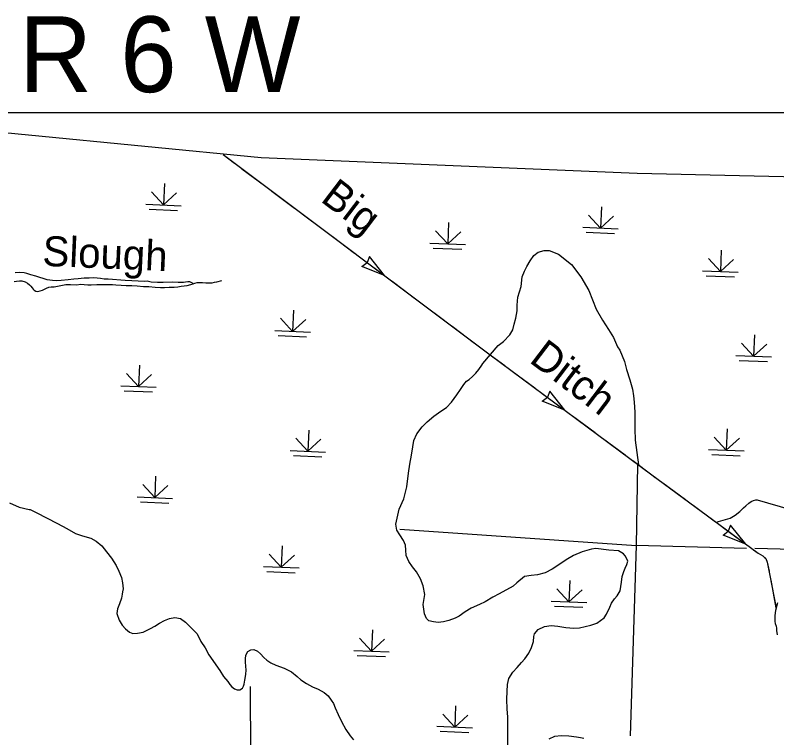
# Model space of a CAD drawing. Extents: x 1196286 to 1268366, y 2040822 to 2082115.
# Drawn here: x 1231542 to 1235560, y 2062299 to 2066113 of the extents above; entities that cross this region are included whole.
import ezdxf

# ---------------------------------------------------------------- set-up
doc = ezdxf.new("R2010")
doc.units = 0
for name, color, linetype in [('26', 7, 'Continuous'), ('55', 7, 'Continuous'), ('60', 7, 'Continuous'), ('62', 7, 'Continuous'), ('63', 7, 'Continuous'), ('Level 73', 7, 'Continuous'), ('Level 74', 7, 'Continuous'), ('Level 8', 7, 'Continuous')]:
    doc.layers.add(name, color=color, linetype=linetype)

msp = doc.modelspace()

# ---------------------------------------------------------------- linework, layer by layer
at = {"layer": '55'}
msp.add_lwpolyline([(1235980.9, 2065250.1), (1234824.1, 2065276.9), (1232840.2, 2065359.5), (1230996.5, 2065539.8)], dxfattribs=at)
at = {"layer": '60'}
for points in [[(1234825.7, 2063742.7), (1234817.9, 2063313.2), (1234786.4, 2062308.1)], [(1233570.7, 2063399.4), (1234817.9, 2063313.2)], [(1235401, 2063298.4), (1234817.9, 2063313.2)], [(1235781.1, 2063288.7), (1235444.4, 2063297.2)], [(1232781.5, 2062568.6), (1232787.5, 2061472.4)]]:
    msp.add_lwpolyline(points, dxfattribs=at)
at = {"layer": '62'}
for points in [[(1232481.2, 2064695.7), (1232463.9, 2064704.8), (1232452.5, 2064705.8), (1232440.9, 2064703.9), (1232428.8, 2064702.5), (1232400.7, 2064702.6), (1232371.9, 2064703.5), (1232322.8, 2064701.7), (1232292.1, 2064701.2), (1232258.8, 2064704.2), (1232238.4, 2064708.6), (1232225.2, 2064706.8), (1232121.6, 2064712.4), (1232032.7, 2064719), (1232011.8, 2064720.1), (1231990.9, 2064723), (1231974.5, 2064725.4), (1231955.4, 2064726.8), (1231932.2, 2064725.3), (1231905.9, 2064725), (1231873.6, 2064721.5), (1231850.7, 2064719.2), (1231820.3, 2064716.5), (1231784.9, 2064712.7), (1231760.9, 2064711.2), (1231737.7, 2064712), (1231710.9, 2064716.2), (1231650.4, 2064734.7), (1231624.4, 2064742.3), (1231603.7, 2064749), (1231588.4, 2064752.9), (1231563, 2064755.2), (1231540.9, 2064753.7)], [(1231535.3, 2064707.6), (1231548.1, 2064709.1), (1231565, 2064710.4), (1231576.6, 2064710.4), (1231594.8, 2064705.7), (1231607.3, 2064698.9), (1231617.9, 2064689.5), (1231624.4, 2064681.8), (1231630.9, 2064673.3), (1231637, 2064666), (1231642.1, 2064660.9), (1231650.6, 2064656.9), (1231660.6, 2064655), (1231673.1, 2064657.6), (1231684.8, 2064661.4), (1231692.8, 2064664.5), (1231706.5, 2064671.6), (1231719.4, 2064676.5), (1231731.4, 2064678.3), (1231746.8, 2064679.3), (1231808.2, 2064691.3), (1231832.9, 2064690.8), (1231866.7, 2064690.3), (1231886.8, 2064693), (1231925.5, 2064689.8), (1231942.8, 2064690), (1231973.2, 2064690.6), (1231999.5, 2064690.7), (1232054.7, 2064690.7), (1232073.4, 2064688.7), (1232100.9, 2064687.5), (1232127.2, 2064686.4), (1232157.1, 2064685.3), (1232184.4, 2064684), (1232218, 2064681.1), (1232247.6, 2064680.1), (1232280.1, 2064676.8), (1232308.5, 2064675.1), (1232329.8, 2064675.6), (1232354.2, 2064677), (1232380.1, 2064677.3), (1232399.3, 2064679.7), (1232416.6, 2064681.8), (1232432.4, 2064683.5), (1232449.6, 2064685.6), (1232468.5, 2064690.6), (1232480.7, 2064695.5), (1232489.8, 2064698.6), (1232502.6, 2064701.6), (1232513.5, 2064701.6), (1232530.7, 2064701.1), (1232547.1, 2064699.4), (1232564, 2064699.6), (1232581.2, 2064700.5), (1232593.6, 2064702.8), (1232605.7, 2064705), (1232631.4, 2064712.1)], [(1235564.1, 2063010.7), (1235553.4, 2062970.1), (1235550.1, 2062944.4), (1235549.9, 2062927.3), (1235550.3, 2062912.9), (1235552.4, 2062902.3), (1235556.4, 2062887.2), (1235558.1, 2062876.3), (1235559.1, 2062864.3), (1235561.9, 2062842)]]:
    msp.add_lwpolyline(points, dxfattribs=at)
at = {"layer": '63'}
for p, q in [((1233411.1, 2064839.6), (1233398.4, 2064807.9)), ((1233490.6, 2064738.4), (1233411.1, 2064839.6)), ((1233371.2, 2064786.3), (1233398.1, 2064807.5)), ((1233490.6, 2064738.4), (1233371.2, 2064786.3)), ((1234322.7, 2064074.9), (1234349.6, 2064096.1)), ((1234362.5, 2064128.3), (1234349.8, 2064096.5)), ((1234442.4, 2064027.5), (1234362.5, 2064128.3)), ((1234442.4, 2064027.5), (1234322.7, 2064074.9)), ((1235316.9, 2063421.2), (1235304.4, 2063389.3)), ((1235397.2, 2063320.6), (1235316.9, 2063421.2)), ((1235277.3, 2063367.6), (1235304.1, 2063388.9)), ((1235397.2, 2063320.6), (1235277.3, 2063367.6))]:
    msp.add_line(p, q, dxfattribs=at)
for points in [[(1232639.1, 2065376.8), (1234047.6, 2064320.8), (1234901.7, 2063686.2), (1235421.3, 2063302.7), (1235461.7, 2063273.4), (1235487.3, 2063258.5), (1235502, 2063244.1), (1235510, 2063225.7), (1235524.5, 2063155), (1235556.5, 2062982)], [(1232639.1, 2065376.8), (1232698.5, 2065332.3)], [(1232639.1, 2065376.8), (1234047.6, 2064320.8), (1234901.7, 2063686.2), (1235421.3, 2063302.7), (1235461.7, 2063273.4), (1235487.3, 2063258.5), (1235502, 2063244.1), (1235510, 2063225.7), (1235524.5, 2063155), (1235556.5, 2062982)], [(1232738.1, 2065302.6), (1232856.9, 2065213.5)], [(1232896.5, 2065183.8), (1233015.3, 2065094.8)], [(1233055, 2065065.1), (1233173.8, 2064976)], [(1233213.4, 2064946.3), (1233332.2, 2064857.2)], [(1233371.8, 2064827.5), (1233490.6, 2064738.4)], [(1233530.2, 2064708.7), (1233589.6, 2064664.2)], [(1233589.6, 2064664.2), (1233649, 2064619.6)], [(1233688.6, 2064589.9), (1233807.4, 2064500.9)], [(1233847, 2064471.2), (1233965.8, 2064382.1)], [(1234005.4, 2064352.4), (1234047.6, 2064320.8), (1234124.5, 2064263.6)], [(1234164.2, 2064234.1), (1234283.4, 2064145.6)], [(1234323.2, 2064116), (1234442.4, 2064027.5)], [(1234482.1, 2063997.9), (1234541.7, 2063953.7)], [(1234541.7, 2063953.7), (1234601.3, 2063909.4)], [(1234641, 2063879.9), (1234760.2, 2063791.3)], [(1234800, 2063761.8), (1234901.7, 2063686.2), (1234919.2, 2063673.3)], [(1234959, 2063643.9), (1235078.5, 2063555.7)], [(1235118.4, 2063526.3), (1235237.8, 2063438.1)], [(1235277.7, 2063408.7), (1235397.2, 2063320.6)], [(1235437.1, 2063291.3), (1235461.7, 2063273.4), (1235487.3, 2063258.5), (1235497.4, 2063248.6)], [(1235497.4, 2063248.6), (1235502, 2063244.1), (1235510, 2063225.7), (1235519.6, 2063178.9)], [(1235529.1, 2063130.3), (1235556.1, 2062984.3)]]:
    msp.add_lwpolyline(points, dxfattribs=at)
at = {"layer": 'Level 73'}
for p, q in [((1232328.7, 2065223.8), (1232323.8, 2065111.4)), ((1232323.8, 2065111.4), (1232260.5, 2065180.4)), ((1232323.8, 2065111.4), (1232392.9, 2065174.8)), ((1232230.2, 2065115.4), (1232417.5, 2065107.3)), ((1234634.6, 2065101.5), (1234629.8, 2064989.1)), ((1232247.8, 2065089), (1232397.7, 2065082.6)), ((1234629.8, 2064989.1), (1234566.4, 2065058.1)), ((1233828.6, 2065018.6), (1233823.7, 2064906.2)), ((1234629.8, 2064989.1), (1234698.9, 2065052.5)), ((1234536.1, 2064993.1), (1234723.4, 2064985.1)), ((1233823.7, 2064906.2), (1233760.3, 2064975.3)), ((1233823.7, 2064906.2), (1233892.8, 2064969.6)), ((1234553.8, 2064966.7), (1234703.6, 2064960.3)), ((1233730.1, 2064910.2), (1233917.4, 2064902.2)), ((1233747.7, 2064883.9), (1233897.6, 2064877.4)), ((1235267.7, 2064872.1), (1235262.9, 2064759.7)), ((1235262.9, 2064759.7), (1235199.5, 2064828.8)), ((1235262.9, 2064759.7), (1235332, 2064823.1)), ((1235169.2, 2064763.7), (1235356.5, 2064755.7)), ((1235186.9, 2064737.4), (1235336.7, 2064731)), ((1233010.2, 2064556.2), (1233005.4, 2064443.8)), ((1233005.4, 2064443.8), (1232942, 2064512.8)), ((1233005.4, 2064443.8), (1233074.5, 2064507.2)), ((1232911.8, 2064447.8), (1233099.1, 2064439.8)), ((1232929.4, 2064421.5), (1233079.3, 2064415)), ((1235443.1, 2064425.5), (1235438.3, 2064313.1)), ((1235438.3, 2064313.1), (1235374.9, 2064382.1)), ((1235438.3, 2064313.1), (1235507.4, 2064376.5)), ((1235344.7, 2064317.1), (1235532, 2064309.1)), ((1232197.3, 2064265), (1232192.5, 2064152.6)), ((1235362.3, 2064290.7), (1235512.2, 2064284.3)), ((1232192.5, 2064152.6), (1232129.1, 2064221.6)), ((1232192.5, 2064152.6), (1232261.6, 2064216)), ((1232098.9, 2064156.6), (1232286.2, 2064148.5)), ((1232116.5, 2064130.2), (1232266.4, 2064123.8)), ((1233090.5, 2063923), (1233085.7, 2063810.6)), ((1235298.7, 2063928.8), (1235293.9, 2063816.4)), ((1233085.7, 2063810.6), (1233022.3, 2063879.7)), ((1233085.7, 2063810.6), (1233154.7, 2063874)), ((1235293.9, 2063816.4), (1235230.5, 2063885.5)), ((1235293.9, 2063816.4), (1235363, 2063879.8)), ((1232992, 2063814.6), (1233179.3, 2063806.6)), ((1235200.2, 2063820.4), (1235387.6, 2063812.4)), ((1233009.6, 2063788.3), (1233159.5, 2063781.9)), ((1235217.9, 2063794.1), (1235367.7, 2063787.7)), ((1232282.8, 2063678.7), (1232278, 2063566.3)), ((1232278, 2063566.3), (1232214.6, 2063635.4)), ((1232278, 2063566.3), (1232347.1, 2063629.7)), ((1232184.4, 2063570.3), (1232371.7, 2063562.3)), ((1232202, 2063544), (1232351.9, 2063537.6)), ((1232950.6, 2063311.2), (1232945.8, 2063198.8)), ((1232945.8, 2063198.8), (1232882.4, 2063267.9)), ((1232945.8, 2063198.8), (1233014.9, 2063262.2)), ((1232852.2, 2063202.8), (1233039.5, 2063194.8)), ((1232869.8, 2063176.5), (1233019.7, 2063170.1)), ((1234468.6, 2063128.4), (1234463.7, 2063016)), ((1234463.7, 2063016), (1234400.4, 2063085)), ((1234463.7, 2063016), (1234532.8, 2063079.3)), ((1234370.1, 2063020), (1234557.4, 2063011.9)), ((1234387.7, 2062993.6), (1234537.6, 2062987.2)), ((1233426.6, 2062868.1), (1233421.8, 2062755.7)), ((1233421.8, 2062755.7), (1233358.4, 2062824.8)), ((1233421.8, 2062755.7), (1233490.9, 2062819.1)), ((1233328.2, 2062759.7), (1233515.5, 2062751.7)), ((1233345.8, 2062733.4), (1233495.7, 2062726.9)), ((1233865.7, 2062467.4), (1233860.9, 2062355)), ((1233860.9, 2062355), (1233797.5, 2062424)), ((1233860.9, 2062355), (1233930, 2062418.4)), ((1233767.2, 2062359), (1233954.6, 2062350.9)), ((1233784.9, 2062332.6), (1233934.7, 2062326.2))]:
    msp.add_line(p, q, dxfattribs=at)
at = {"layer": 'Level 74'}
for points in [[(1233640.3, 2063834.5), (1233644.4, 2063868.6), (1233660.1, 2063903.4), (1233688.6, 2063939.4), (1233714.6, 2063966.7), (1233750.3, 2063995.7), (1233788.2, 2064021.9), (1233818.1, 2064041.6), (1233843.7, 2064069.7), (1233872.2, 2064108.3), (1233891.2, 2064137.8), (1233908.8, 2064162.8), (1233923.6, 2064180.7), (1233937, 2064189.7), (1233954, 2064205.7), (1233971.8, 2064222.4), (1233988.5, 2064242.6), (1234003.4, 2064265), (1234009, 2064274.3), (1234091, 2064369.4), (1234118.3, 2064389.6), (1234151.2, 2064425.4), (1234167, 2064451.2), (1234175.1, 2064481.4), (1234182.9, 2064513.5), (1234190.1, 2064553.1), (1234189.9, 2064582.4), (1234194.6, 2064623.7), (1234211.8, 2064680.6), (1234216.3, 2064730.9), (1234228.9, 2064761), (1234242.1, 2064786.5), (1234259.5, 2064816.8), (1234279.1, 2064844.7), (1234301.8, 2064861.6), (1234333.5, 2064870.4), (1234359.7, 2064870.3), (1234408.2, 2064852.2), (1234477.2, 2064796.2), (1234526.5, 2064732.2), (1234568.8, 2064659), (1234608, 2064561.4), (1234641.3, 2064502.1), (1234672.4, 2064454.1), (1234698.4, 2064410.7), (1234719.3, 2064362.3), (1234733, 2064344.9), (1234757.3, 2064284.7), (1234767.9, 2064243), (1234784.9, 2064187.5), (1234799.8, 2064138.5), (1234805.1, 2064102.7), (1234807, 2064069.5), (1234812.1, 2064018.2), (1234812.1, 2063971.2), (1234810.8, 2063929.1), (1234812.3, 2063870), (1234830.1, 2063739.4)], [(1234140.5, 2062256.5), (1234142, 2062409.1), (1234138.1, 2062450.3), (1234136.4, 2062503), (1234138, 2062542.8), (1234139.6, 2062580), (1234146.9, 2062611.7), (1234167.1, 2062644.1), (1234189.9, 2062669), (1234213.3, 2062696), (1234230.7, 2062714.7), (1234251.9, 2062745.2), (1234265.6, 2062774.5), (1234276.3, 2062806.1), (1234277.9, 2062833.9), (1234281.4, 2062847.7), (1234300.8, 2062869.6), (1234334.3, 2062885.8), (1234370.4, 2062891), (1234405.1, 2062888), (1234446.5, 2062879.9), (1234489.1, 2062877.4), (1234519.8, 2062878.7), (1234579.5, 2062892.9), (1234610.1, 2062904), (1234649.2, 2062931.3), (1234662.6, 2062950.4), (1234678.7, 2062987.2), (1234688.4, 2063009), (1234704.1, 2063031.8), (1234718.1, 2063047.2), (1234733.9, 2063074.5), (1234741.4, 2063120.5), (1234745.3, 2063150.5), (1234752.5, 2063176.2), (1234760.2, 2063194.7), (1234769, 2063212.5), (1234774.4, 2063230), (1234769.6, 2063243.3), (1234760.7, 2063258.7), (1234751.3, 2063268.7), (1234724.5, 2063285), (1234674, 2063288.2), (1234606.1, 2063297.1), (1234582.4, 2063293.4), (1234534.1, 2063280.3), (1234487.4, 2063260.3), (1234449.2, 2063238.3), (1234404.8, 2063208.5), (1234375.7, 2063188.4), (1234338.7, 2063168.5), (1234296.9, 2063158.6), (1234263.4, 2063155.9), (1234229.2, 2063150.6), (1234189.5, 2063116.5), (1234169.8, 2063098), (1234094.8, 2063057.9), (1234061.6, 2063040.5), (1234022.3, 2063015.5), (1233992.2, 2063001.4), (1233948.2, 2062983.3), (1233915.4, 2062963.6), (1233884.3, 2062941.3), (1233863.7, 2062929.6), (1233829.3, 2062917.9), (1233801, 2062910.9), (1233773.5, 2062907.3), (1233749.6, 2062910), (1233725.1, 2062916), (1233712, 2062927.7), (1233701.5, 2062952.1), (1233698.6, 2062978.2), (1233693.7, 2063001.6), (1233703.3, 2063054.7), (1233694.6, 2063100.1), (1233680.8, 2063137.4), (1233659.5, 2063173.9), (1233638.6, 2063200.9), (1233618.5, 2063229.7), (1233604.9, 2063260.6), (1233602.4, 2063288.1), (1233600.3, 2063315.3), (1233591, 2063340), (1233572, 2063369.6), (1233555.6, 2063395), (1233550.6, 2063426.3), (1233567.7, 2063504.8), (1233592.3, 2063560), (1233608.2, 2063622.7), (1233616.4, 2063694.6), (1233624, 2063743.6), (1233632.6, 2063790.7), (1233640.3, 2063834.5)], [(1231512.1, 2063538.4), (1231562, 2063516.5), (1231615.1, 2063503.5), (1231620.4, 2063502.9), (1231655.4, 2063486), (1231705.9, 2063460.3), (1231764.1, 2063429.1), (1231813.8, 2063403), (1231859.5, 2063377.1), (1231896.9, 2063364.2), (1231940.3, 2063351.9), (1231968.3, 2063337.1), (1231997.9, 2063312.1), (1232024.2, 2063279.7), (1232049, 2063247.3), (1232073.6, 2063208.1), (1232088.4, 2063178.3), (1232102.3, 2063144), (1232107, 2063116.8), (1232110.9, 2063085.1), (1232107.4, 2063069.7), (1232105.5, 2063056.6), (1232102.9, 2063035.3), (1232092.6, 2063005.2), (1232080.9, 2062978.8), (1232077.2, 2062954.9), (1232090.3, 2062919.5), (1232105.2, 2062892.3), (1232122.9, 2062873.3), (1232144.1, 2062856.8), (1232162.2, 2062848.7), (1232186.6, 2062851.3), (1232216.4, 2062856.8), (1232255.6, 2062875.8), (1232279.2, 2062887.8), (1232302.9, 2062903.2), (1232329.2, 2062918.2), (1232355.3, 2062927.5), (1232383.6, 2062933.7), (1232413.4, 2062927.5), (1232440.9, 2062908.9), (1232501.9, 2062846.4), (1232521.6, 2062807.4), (1232543.7, 2062772.5), (1232563.1, 2062735.8), (1232622, 2062653.8), (1232641.6, 2062621.9), (1232662.8, 2062596), (1232674.7, 2062579.1), (1232685.5, 2062567.1), (1232699.1, 2062557.6), (1232712, 2062551.6), (1232726.6, 2062551.8), (1232740.4, 2062560.8), (1232747.1, 2062571.1), (1232749.3, 2062580.8), (1232754.1, 2062603.2), (1232758.4, 2062631.7), (1232759.5, 2062656.5), (1232757.8, 2062674.6), (1232757.5, 2062699.4), (1232757.7, 2062717.8), (1232758.6, 2062732.8), (1232761, 2062738.4), (1232768.6, 2062753.2), (1232785.7, 2062762.4), (1232801.5, 2062765.3), (1232820.7, 2062754.9), (1232836.7, 2062740.8), (1232853.7, 2062722.2), (1232870.1, 2062708.2), (1232891.4, 2062694.3), (1232917.2, 2062681.5), (1232961.7, 2062665.7), (1232998.9, 2062646.1), (1233028.8, 2062621.4), (1233048.9, 2062604.6)], [(1235240.3, 2063436.3), (1235314.6, 2063458.2), (1235340.2, 2063473.5), (1235365.9, 2063493), (1235384.1, 2063512), (1235397.6, 2063523.2), (1235412.6, 2063536.2), (1235424.9, 2063545.6), (1235437.8, 2063551.2), (1235449.9, 2063555.3), (1235456.7, 2063555.1), (1235863.1, 2063436.9)], [(1233048.9, 2062604.6), (1233079, 2062584.8), (1233111, 2062567.6), (1233140.6, 2062555), (1233172.6, 2062537.1), (1233193.4, 2062520.2), (1233209.2, 2062497.9), (1233221.3, 2062479.1), (1233230.3, 2062455.9), (1233246.1, 2062420.8), (1233263.3, 2062384.5), (1233287, 2062342.3), (1233308.8, 2062308.9), (1233327.2, 2062287.3)], [(1234541.4, 2062294.3), (1234524.3, 2062299), (1234503, 2062301.2), (1234463.9, 2062306.2), (1234424.2, 2062308.3), (1234388.2, 2062305.7), (1234357, 2062290.9)]]:
    msp.add_lwpolyline(points, dxfattribs=at)
at = {"layer": 'Level 8'}
msp.add_lwpolyline([(1241590.6, 2065596.8), (1214332.8, 2065596.8), (1214332.8, 2047966.3), (1241590.6, 2047966.3)], close=True, dxfattribs=at)

# ---------------------------------------------------------------- texts
at = {"layer": '26'}
msp.add_text('R 6 W', height=400, dxfattribs=at).set_placement((1231561.1, 2065706.7))
at = {"layer": '62'}
for s, rotation, p in [('Big', 322.7568, (1233147, 2065133.9)), ('Slough', 357.548, (1231683.3, 2064790.1)), ('Ditch', 322.7568, (1234248.3, 2064285))]:
    msp.add_text(s, height=158.4, rotation=rotation, dxfattribs=at).set_placement(p)

doc.saveas('drawing.dxf')
